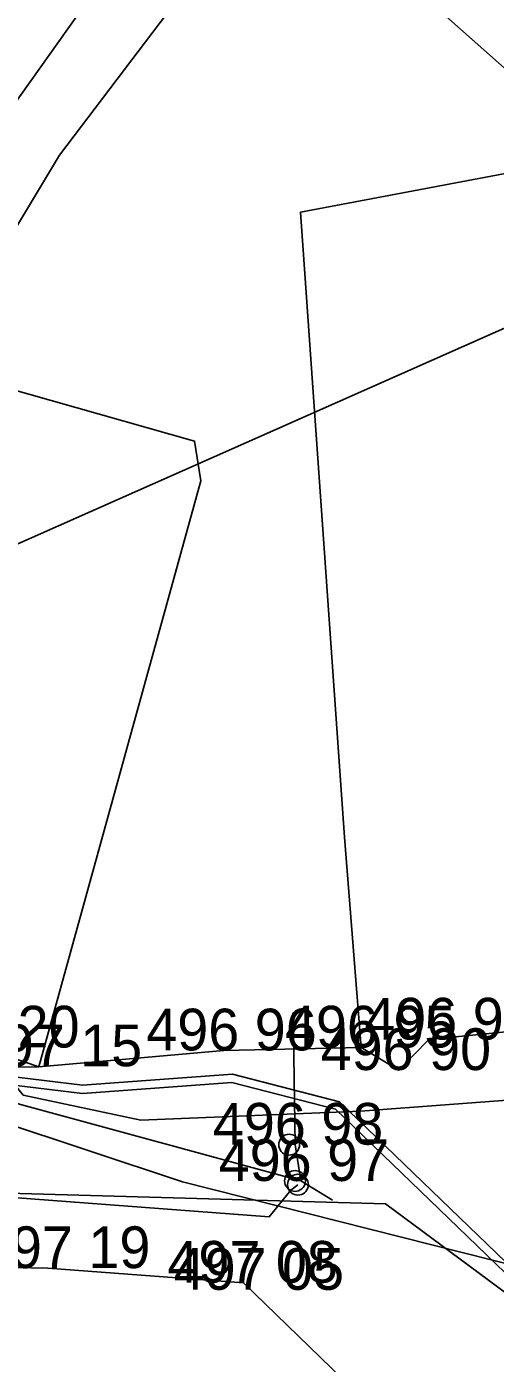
# Model space of a CAD drawing. Extents: x -695326 to -694942, y -1122979 to -1122738.
# Drawn here: x -695171.89 to -695160.65, y -1122923.22 to -1122891.17 of the extents above; entities that cross this region are included whole.
import ezdxf

# ---------------------------------------------------------------- set-up
doc = ezdxf.new("R2010")
doc.units = 0
for name, color, linetype in [('Budovy', 7, 'Continuous'), ('Level 31', 7, 'Continuous'), ('Level 35', 7, 'Continuous'), ('Level 36', 7, 'Continuous'), ('Level 43', 7, 'Continuous'), ('Level 44', 7, 'Continuous'), ('Level 51', 7, 'Continuous'), ('Level 53', 7, 'Continuous'), ('Ploty', 7, 'Continuous'), ('Rozhraní ploch', 7, 'Continuous'), ('Správní_hranice', 7, 'Continuous'), ('trasa_man_Mesto', 7, 'Continuous')]:
    doc.layers.add(name, color=color, linetype=linetype)

msp = doc.modelspace()

# ---------------------------------------------------------------- linework, layer by layer
at = {"layer": 'Budovy'}
for p, q in [((-695184.18, -1122911.88), (-695171.6, -1122916.11)), ((-695171.38, -1122920.94), (-695174.44, -1122920.89))]:
    msp.add_line(p, q, dxfattribs=at)
for points in [[(-695156.17, -1122893.89), (-695165.32, -1122895.62), (-695164.26, -1122910.61)], [(-695164.26, -1122910.61), (-695163.86, -1122915.65), (-695162.96, -1122916.19), (-695162.24, -1122915.46), (-695154.04, -1122914.64), (-695153.11, -1122915.22), (-695152.48, -1122914.6), (-695152.35, -1122914.24), (-695152.589, -1122913.514), (-695156.01, -1122894.7), (-695156.17, -1122893.89)], [(-695176.26, -1122898.73), (-695174.159, -1122899.325), (-695167.86, -1122901.11), (-695167.71, -1122902.06), (-695171.6, -1122916.11)], [(-695159.696, -1122935.328), (-695159.33, -1122935.53), (-695158.72, -1122934.32), (-695159.13, -1122934.07), (-695160.28, -1122933.44), (-695160.14, -1122930.35), (-695158.88, -1122929.73), (-695158.48, -1122929.54), (-695159.04, -1122928.27), (-695159.4, -1122928.38), (-695160.57, -1122928.84), (-695162.56, -1122927.03), (-695162.02, -1122925.85), (-695161.83, -1122925.46), (-695163, -1122924.87), (-695166.69, -1122921.29), (-695171.38, -1122920.94)]]:
    msp.add_lwpolyline(points, dxfattribs=at)
at = {"layer": 'Level 31'}
for p, q in [((-695165.59, -1122917.98), (-695165.59, -1122917.98)), ((-695165.45, -1122918.85), (-695165.45, -1122918.85))]:
    msp.add_line(p, q, dxfattribs=at)
for points in [[(-695165.34, -1122917.98), (-695165.344, -1122917.937), (-695165.355, -1122917.894), (-695165.373, -1122917.855), (-695165.398, -1122917.819), (-695165.429, -1122917.788), (-695165.465, -1122917.763), (-695165.504, -1122917.745), (-695165.547, -1122917.734), (-695165.59, -1122917.73), (-695165.633, -1122917.734), (-695165.676, -1122917.745), (-695165.715, -1122917.763), (-695165.751, -1122917.788), (-695165.782, -1122917.819), (-695165.807, -1122917.855), (-695165.825, -1122917.894), (-695165.836, -1122917.937), (-695165.84, -1122917.98), (-695165.836, -1122918.023), (-695165.825, -1122918.066), (-695165.807, -1122918.105), (-695165.782, -1122918.141), (-695165.751, -1122918.172), (-695165.715, -1122918.197), (-695165.676, -1122918.215), (-695165.633, -1122918.226), (-695165.59, -1122918.23), (-695165.547, -1122918.226), (-695165.504, -1122918.215), (-695165.465, -1122918.197), (-695165.429, -1122918.172), (-695165.398, -1122918.141), (-695165.373, -1122918.105), (-695165.355, -1122918.066), (-695165.344, -1122918.023), (-695165.34, -1122917.98)], [(-695165.2, -1122918.85), (-695165.204, -1122918.807), (-695165.215, -1122918.764), (-695165.233, -1122918.725), (-695165.258, -1122918.689), (-695165.289, -1122918.658), (-695165.325, -1122918.633), (-695165.364, -1122918.615), (-695165.407, -1122918.604), (-695165.45, -1122918.6), (-695165.493, -1122918.604), (-695165.536, -1122918.615), (-695165.575, -1122918.633), (-695165.611, -1122918.658), (-695165.642, -1122918.689), (-695165.667, -1122918.725), (-695165.685, -1122918.764), (-695165.696, -1122918.807), (-695165.7, -1122918.85), (-695165.696, -1122918.893), (-695165.685, -1122918.936), (-695165.667, -1122918.975), (-695165.642, -1122919.011), (-695165.611, -1122919.042), (-695165.575, -1122919.067), (-695165.536, -1122919.085), (-695165.493, -1122919.096), (-695165.45, -1122919.1), (-695165.407, -1122919.096), (-695165.364, -1122919.085), (-695165.325, -1122919.067), (-695165.289, -1122919.042), (-695165.258, -1122919.011), (-695165.233, -1122918.975), (-695165.215, -1122918.936), (-695165.204, -1122918.893), (-695165.2, -1122918.85)]]:
    msp.add_lwpolyline(points, dxfattribs=at)
at = {"layer": 'Level 35'}
for p, q in [((-695155.73, -1122896.32), (-695190.11, -1122911.55)), ((-695165.45, -1122917.98), (-695165.496, -1122914.814)), ((-695165.31, -1122918.85), (-695164.55, -1122919.31))]:
    msp.add_line(p, q, dxfattribs=at)
for points in [[(-695136.63, -1122948.53), (-695156.42, -1122943.14), (-695157.04, -1122922.84), (-695155.73, -1122896.32), (-695206.442, -1122851.419), (-695168.09, -1122856.87), (-695143.02, -1122847.8), (-695126.48, -1122843.49), (-695105.45, -1122831.75), (-695101.92, -1122801.21), (-695100.68, -1122774.21), (-695129.76, -1122766.58), (-695160.07, -1122771.5), (-695180.75, -1122772.92), (-695207.87, -1122775.31), (-695239.17, -1122780.8), (-695257.16, -1122783.99), (-695273.26, -1122787.27), (-695302.66, -1122789.09), (-695325.48, -1122790.75), (-695326.148, -1122790.622)], [(-695213.06, -1122905.85), (-695165.31, -1122918.85), (-695165.45, -1122917.98)]]:
    msp.add_lwpolyline(points, dxfattribs=at)
at = {"layer": 'Level 36'}
for points in [[(-695172.89, -1122915.65), (-695171.97, -1122916.79), (-695169.15, -1122917.39), (-695163.88, -1122917.18), (-695154.06, -1122916.44), (-695152.079, -1122916.076), (-695151.83, -1122916.03)], [(-695173.916, -1122919.12), (-695166.07, -1122919.71), (-695165.55, -1122919.07), (-695165.38, -1122918.94)]]:
    msp.add_lwpolyline(points, dxfattribs=at)
at = {"layer": 'Level 43'}
for points in [[(-695184.88, -1122913.865), (-695177.185, -1122916.263), (-695176.032, -1122916.5), (-695172.386, -1122916.33), (-695170.548, -1122916.55), (-695166.951, -1122916.289), (-695164.38, -1122916.95), (-695156.407, -1122924.632), (-695154.078, -1122927.412), (-695153.079, -1122929.097), (-695151.872, -1122932.527), (-695151.745, -1122933.518), (-695150.315, -1122935.226), (-695149.513, -1122936.921), (-695149.194, -1122939.162), (-695148.23, -1122940.524), (-695147.405, -1122942.908), (-695146.05, -1122946.945), (-695145.777, -1122947.342)], [(-695184.936, -1122914.056), (-695177.235, -1122916.457), (-695176.048, -1122916.7), (-695172.394, -1122916.53), (-695170.552, -1122916.75), (-695166.969, -1122916.491), (-695164.48, -1122917.13), (-695156.553, -1122924.768)], [(-695184.936, -1122914.056), (-695177.235, -1122916.457), (-695176.048, -1122916.7), (-695172.394, -1122916.53), (-695170.552, -1122916.75), (-695166.969, -1122916.491), (-695164.48, -1122917.13), (-695156.553, -1122924.768), (-695154.242, -1122927.528), (-695153.261, -1122929.183), (-695152.068, -1122932.573), (-695151.935, -1122933.602), (-695150.485, -1122935.334), (-695149.707, -1122936.979), (-695149.386, -1122939.238), (-695148.41, -1122940.616), (-695147.595, -1122942.972), (-695146.23, -1122947.035), (-695145.923, -1122947.478)]]:
    msp.add_lwpolyline(points, dxfattribs=at)
at = {"layer": 'Level 44'}
msp.add_line((-695165.38, -1122918.94), (-695165.38, -1122918.94), dxfattribs=at)
msp.add_lwpolyline([(-695165.13, -1122918.94), (-695165.134, -1122918.897), (-695165.145, -1122918.854), (-695165.163, -1122918.815), (-695165.188, -1122918.779), (-695165.219, -1122918.748), (-695165.255, -1122918.723), (-695165.294, -1122918.705), (-695165.337, -1122918.694), (-695165.38, -1122918.69), (-695165.423, -1122918.694), (-695165.466, -1122918.705), (-695165.505, -1122918.723), (-695165.541, -1122918.748), (-695165.572, -1122918.779), (-695165.597, -1122918.815), (-695165.615, -1122918.854), (-695165.626, -1122918.897), (-695165.63, -1122918.94), (-695165.626, -1122918.983), (-695165.615, -1122919.026), (-695165.597, -1122919.065), (-695165.572, -1122919.101), (-695165.541, -1122919.132), (-695165.505, -1122919.157), (-695165.466, -1122919.175), (-695165.423, -1122919.186), (-695165.38, -1122919.19), (-695165.337, -1122919.186), (-695165.294, -1122919.175), (-695165.255, -1122919.157), (-695165.219, -1122919.132), (-695165.188, -1122919.101), (-695165.163, -1122919.065), (-695165.145, -1122919.026), (-695165.134, -1122918.983), (-695165.13, -1122918.94)], dxfattribs=at)
msp.add_lwpolyline([(-695165.337, -1122919.186), (-695165.38, -1122919.19), (-695165.423, -1122919.186), (-695165.466, -1122919.175), (-695165.505, -1122919.157), (-695165.541, -1122919.132), (-695165.572, -1122919.101), (-695165.597, -1122919.065), (-695165.615, -1122919.026), (-695165.626, -1122918.983), (-695165.63, -1122918.94), (-695165.626, -1122918.897), (-695165.615, -1122918.854), (-695165.597, -1122918.815), (-695165.572, -1122918.779), (-695165.541, -1122918.748), (-695165.505, -1122918.723), (-695165.466, -1122918.705), (-695165.423, -1122918.694), (-695165.38, -1122918.69), (-695165.337, -1122918.694), (-695165.294, -1122918.705), (-695165.255, -1122918.723), (-695165.219, -1122918.748), (-695165.188, -1122918.779), (-695165.163, -1122918.815), (-695165.145, -1122918.854), (-695165.134, -1122918.897), (-695165.13, -1122918.94), (-695165.134, -1122918.983), (-695165.145, -1122919.026), (-695165.163, -1122919.065), (-695165.188, -1122919.101), (-695165.219, -1122919.132), (-695165.255, -1122919.157), (-695165.294, -1122919.175)], close=True, dxfattribs=at)
at = {"layer": 'Level 51'}
for p, q in [((-695162.24, -1122915.46), (-695162.24, -1122915.46)), ((-695167.16, -1122915.72), (-695167.16, -1122915.72)), ((-695163.86, -1122915.65), (-695163.86, -1122915.65)), ((-695171.58, -1122916.1), (-695171.58, -1122916.1)), ((-695162.96, -1122916.19), (-695162.96, -1122916.19)), ((-695165.59, -1122917.98), (-695165.59, -1122917.98)), ((-695165.45, -1122918.85), (-695165.45, -1122918.85)), ((-695171.38, -1122920.94), (-695171.38, -1122920.94)), ((-695166.69, -1122921.29), (-695166.69, -1122921.29)), ((-695166.54, -1122921.46), (-695166.54, -1122921.46))]:
    msp.add_line(p, q, dxfattribs=at)
at = {"layer": 'Level 53'}
for p, q in [((-695168.15, -1122918.87), (-695190.86, -1122911.35)), ((-695150.36, -1122923.37), (-695168.15, -1122918.87))]:
    msp.add_line(p, q, dxfattribs=at)
at = {"layer": 'Ploty'}
for p, q in [((-695171.6, -1122916.11), (-695167.16, -1122915.72)), ((-695167.16, -1122915.72), (-695163.86, -1122915.65))]:
    msp.add_line(p, q, dxfattribs=at)
at = {"layer": 'Rozhraní ploch'}
for points in [[(-695176.26, -1122898.73), (-695174.451, -1122896.195), (-695172.933, -1122894.069), (-695170.686, -1122890.921), (-695169.233, -1122888.886), (-695166.88, -1122885.59), (-695161.55, -1122879.26), (-695160.4, -1122878.14)], [(-695208.11, -1122904.45), (-695207.66, -1122905.7), (-695206.61, -1122906.37), (-695194.36, -1122910.47), (-695176.63, -1122916.02), (-695175.34, -1122916.17), (-695171.6, -1122916.11)]]:
    msp.add_lwpolyline(points, dxfattribs=at)
at = {"layer": 'Správní_hranice'}
msp.add_lwpolyline([(-695160.87, -1122881.39), (-695164.03, -1122884.93), (-695171.1, -1122894.25), (-695174.159, -1122899.325)], dxfattribs=at)
at = {"layer": 'trasa_man_Mesto'}
msp.add_lwpolyline([(-695326.048, -1122840.72), (-695274.651, -1122874.357), (-695270.959, -1122890.71), (-695245.139, -1122892.604), (-695200.115, -1122917.315), (-695194.416, -1122918.52), (-695163.278, -1122919.399), (-695159.013, -1122922.555), (-695155.13, -1122928.064), (-695148.895, -1122940.113), (-695145.28, -1122947.037), (-695134.225, -1122973.833), (-695131.84, -1122978.865)], dxfattribs=at)

# ---------------------------------------------------------------- texts
at = {"layer": 'Level 53'}
for s, p in [('497 20', (-695174.71, -1122915.65)), ('496 95', (-695165.692, -1122915.65)), ('496 91', (-695163.789, -1122915.46)), ('496 96', (-695169.02, -1122915.72)), ('497 15', (-695173.207, -1122916.1)), ('496 90', (-695164.836, -1122916.19)), ('496 98', (-695167.422, -1122917.98)), ('496 97', (-695167.282, -1122918.85)), ('497 19', (-695173.011, -1122920.94)), ('497 08', (-695168.513, -1122921.29)), ('497 05', (-695168.363, -1122921.46))]:
    msp.add_text(s, height=1, dxfattribs=at).set_placement(p)

doc.saveas('drawing.dxf')
